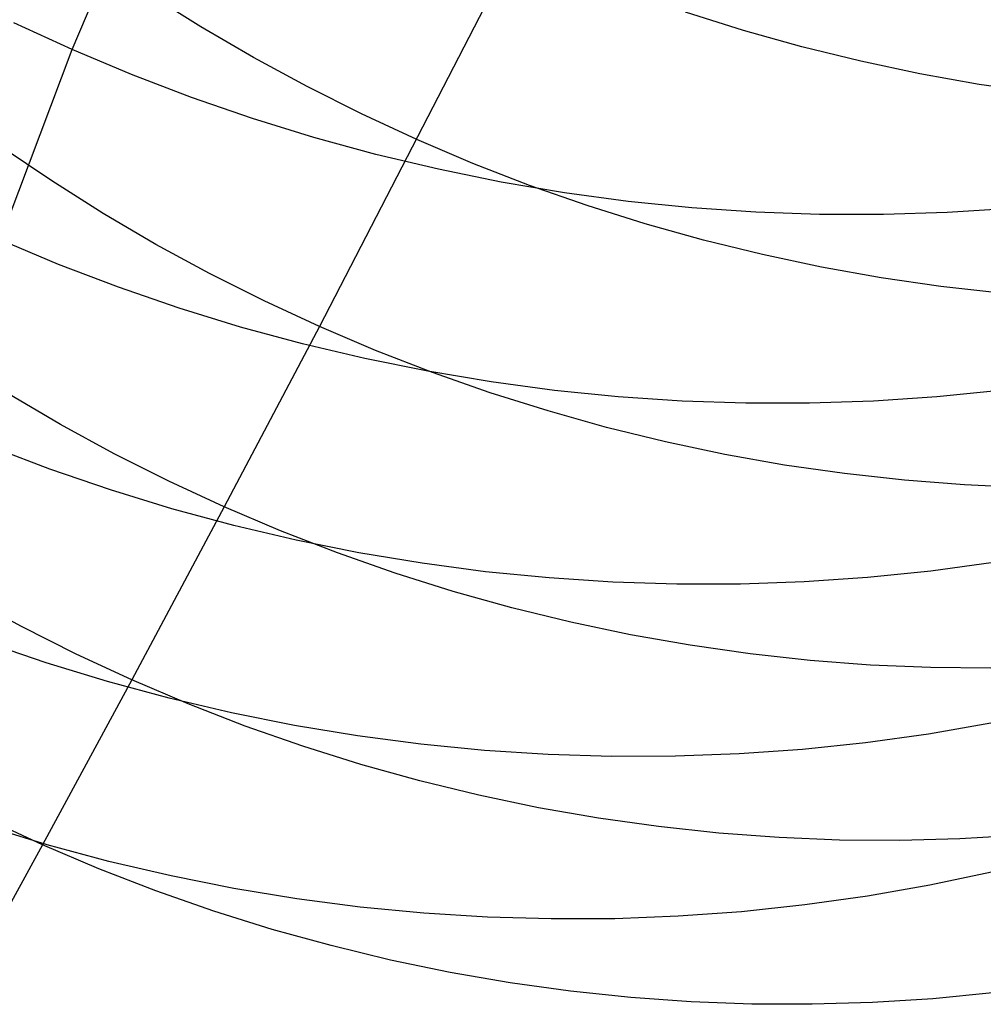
# Model space of a CAD drawing. Header units: millimetres. Extents: x 119 to 175.9, y -203.1 to -153.8.
# Tile 306 of 377: x 159.437 to 160.05, y -163.752 to -163.126. Entities that reach past the tile are written whole.
import ezdxf

# ---------------------------------------------------------------- set-up
doc = ezdxf.new("R2010")
doc.units = ezdxf.units.MM
doc.header["$MEASUREMENT"] = 0
doc.layers.add('Layer 01', color=5, linetype='Continuous', true_color=0x0000ff)

msp = doc.modelspace()

# ---------------------------------------------------------------- linework, layer by layer
at = {"layer": 'Layer 01'}
for p, q in [((159.47031, -163.14482, 42.1505), (159.68847, -162.62394, 43.73653)), ((159.75253, -163.07921, 28.13188), (159.62776, -163.3211, 28.75479)), ((159.55221, -163.13032, 28.44266), (159.51937, -163.10971, 28.44406)), ((159.89763, -163.13264, 28.13993), (159.86078, -163.12104, 28.13711)), ((159.47031, -163.14482, 42.1505), (159.43311, -163.12773, 42.14968)), ((159.5857, -163.14989, 28.4418), (159.55221, -163.13032, 28.44266)), ((159.93479, -163.14305, 28.14329), (159.89763, -163.13264, 28.13993)), ((159.33949, -163.49162, 41.0062), (159.47031, -163.14482, 42.1505)), ((159.50806, -163.16067, 42.15087), (159.47031, -163.14482, 42.1505)), ((159.97222, -163.15225, 28.14718), (159.93479, -163.14305, 28.14329)), ((159.6198, -163.16838, 28.44147), (159.5857, -163.14989, 28.4418)), ((160.00987, -163.16024, 28.1516), (159.97222, -163.15225, 28.14718)), ((159.54631, -163.17528, 42.15077), (159.50806, -163.16067, 42.15087)), ((160.04769, -163.167, 28.15654), (160.00987, -163.16024, 28.1516)), ((159.65447, -163.18578, 28.44167), (159.6198, -163.16838, 28.44147)), ((160.08564, -163.17252, 28.16199), (160.04769, -163.167, 28.15654)), ((159.58501, -163.18863, 42.15021), (159.54631, -163.17528, 42.15077)), ((159.62413, -163.2007, 42.14918), (159.58501, -163.18863, 42.15021)), ((159.68968, -163.20206, 28.44241), (159.65447, -163.18578, 28.44167)), ((159.6636, -163.21147, 42.1477), (159.62413, -163.2007, 42.14918)), ((159.45731, -163.22842, 28.75594), (159.42515, -163.20669, 28.75772)), ((159.72537, -163.2172, 28.44368), (159.68968, -163.20206, 28.44241)), ((159.70339, -163.22093, 42.14575), (159.6636, -163.21147, 42.1477)), ((159.76151, -163.23119, 28.44548), (159.72537, -163.2172, 28.44368)), ((159.74345, -163.22908, 42.14335), (159.70339, -163.22093, 42.14575)), ((159.49016, -163.24912, 28.75468), (159.45731, -163.22842, 28.75594)), ((159.78372, -163.23589, 42.14049), (159.74345, -163.22908, 42.14335)), ((159.79806, -163.24401, 28.44781), (159.76151, -163.23119, 28.44548)), ((159.82417, -163.24137, 42.13718), (159.78372, -163.23589, 42.14049)), ((159.83496, -163.25564, 28.45066), (159.79806, -163.24401, 28.44781)), ((159.86473, -163.24551, 42.13342), (159.82417, -163.24137, 42.13718)), ((159.90537, -163.24829, 42.12922), (159.86473, -163.24551, 42.13342)), ((159.52368, -163.26876, 28.75393), (159.49016, -163.24912, 28.75468)), ((159.94602, -163.24972, 42.12459), (159.90537, -163.24829, 42.12922)), ((159.98665, -163.2498, 42.11952), (159.94602, -163.24972, 42.12459)), ((160.02721, -163.24853, 42.11403), (159.98665, -163.2498, 42.11952)), ((160.06764, -163.2459, 42.10811), (160.02721, -163.24853, 42.11403)), ((159.87217, -163.26607, 28.45404), (159.83496, -163.25564, 28.45066)), ((159.46157, -163.28148, 41.76504), (159.42386, -163.26568, 41.76459)), ((159.55781, -163.28731, 28.7537), (159.52368, -163.26876, 28.75393)), ((159.90965, -163.27529, 28.45794), (159.87217, -163.26607, 28.45404)), ((159.94736, -163.28328, 28.46235), (159.90965, -163.27529, 28.45794)), ((159.49978, -163.29604, 41.76505), (159.46157, -163.28148, 41.76504)), ((159.59252, -163.30477, 28.75399), (159.55781, -163.28731, 28.7537)), ((159.98524, -163.29004, 28.46727), (159.94736, -163.28328, 28.46235)), ((160.02326, -163.29556, 28.47269), (159.98524, -163.29004, 28.46727)), ((160.06136, -163.29983, 28.47861), (160.02326, -163.29556, 28.47269)), ((159.53844, -163.30933, 41.76461), (159.49978, -163.29604, 41.76505)), ((159.62776, -163.3211, 28.75479), (159.59252, -163.30477, 28.75399)), ((159.57752, -163.32134, 41.76371), (159.53844, -163.30933, 41.76461)), ((159.62776, -163.3211, 28.75479), (159.56717, -163.43586, 29.07013)), ((159.61696, -163.33205, 41.76237), (159.57752, -163.32134, 41.76371)), ((159.6635, -163.33628, 28.75611), (159.62776, -163.3211, 28.75479)), ((159.65671, -163.34145, 41.76058), (159.61696, -163.33205, 41.76237)), ((159.69968, -163.3503, 28.75795), (159.6635, -163.33628, 28.75611)), ((159.69673, -163.34953, 41.75834), (159.65671, -163.34145, 41.76058)), ((159.73697, -163.35628, 41.75567), (159.69673, -163.34953, 41.75834)), ((159.73628, -163.36315, 28.7603), (159.69968, -163.3503, 28.75795)), ((159.77738, -163.36169, 41.75255), (159.73697, -163.35628, 41.75567)), ((159.46297, -163.38337, 29.06907), (159.42943, -163.36366, 29.06971)), ((159.77323, -163.37479, 28.76315), (159.73628, -163.36315, 28.7603)), ((159.81791, -163.36576, 41.749), (159.77738, -163.36169, 41.75255)), ((160.06091, -163.36174, 41.71882), (160.02068, -163.36579, 41.72487)), ((159.85851, -163.36847, 41.74501), (159.81791, -163.36576, 41.749)), ((159.89914, -163.36984, 41.74061), (159.85851, -163.36847, 41.74501)), ((159.93974, -163.36984, 41.73577), (159.89914, -163.36984, 41.74061)), ((159.98027, -163.36849, 41.73053), (159.93974, -163.36984, 41.73577)), ((160.02068, -163.36579, 41.72487), (159.98027, -163.36849, 41.73053)), ((159.8105, -163.38523, 28.76652), (159.77323, -163.37479, 28.76315)), ((159.49713, -163.40199, 29.06892), (159.46297, -163.38337, 29.06907)), ((159.84805, -163.39445, 28.77038), (159.8105, -163.38523, 28.76652)), ((159.88582, -163.40243, 28.77474), (159.84805, -163.39445, 28.77038)), ((159.45614, -163.41178, 41.38371), (159.41797, -163.39726, 41.38364)), ((159.53188, -163.41949, 29.06928), (159.49713, -163.40199, 29.06892)), ((159.92377, -163.40917, 28.7796), (159.88582, -163.40243, 28.77474)), ((159.49476, -163.42502, 41.38335), (159.45614, -163.41178, 41.38371)), ((159.96186, -163.41466, 28.78494), (159.92377, -163.40917, 28.7796)), ((160.00004, -163.4189, 28.79076), (159.96186, -163.41466, 28.78494)), ((159.56717, -163.43586, 29.07013), (159.53188, -163.41949, 29.06928)), ((160.03826, -163.42187, 28.79705), (160.00004, -163.4189, 28.79076)), ((159.53379, -163.43699, 41.38256), (159.49476, -163.42502, 41.38335)), ((160.07648, -163.42357, 28.80381), (160.03826, -163.42187, 28.79705)), ((159.56717, -163.43586, 29.07013), (159.50823, -163.54598, 29.38986)), ((159.57319, -163.44765, 41.38133), (159.53379, -163.43699, 41.38256)), ((159.60295, -163.45107, 29.07148), (159.56717, -163.43586, 29.07013)), ((159.6129, -163.457, 41.37967), (159.57319, -163.44765, 41.38133)), ((159.63919, -163.46512, 29.07332), (159.60295, -163.45107, 29.07148)), ((159.65288, -163.46502, 41.37758), (159.6129, -163.457, 41.37967)), ((159.67583, -163.47797, 29.07566), (159.63919, -163.46512, 29.07332)), ((159.69308, -163.47172, 41.37506), (159.65288, -163.46502, 41.37758)), ((159.73345, -163.47707, 41.37211), (159.69308, -163.47172, 41.37506)), ((159.77395, -163.48107, 41.36875), (159.73345, -163.47707, 41.37211)), ((160.01677, -163.47664, 41.33997), (159.97656, -163.48077, 41.34576)), ((160.05676, -163.47117, 41.3338), (160.01677, -163.47664, 41.33997)), ((159.71285, -163.48962, 29.07848), (159.67583, -163.47797, 29.07566)), ((159.81452, -163.48372, 41.36497), (159.77395, -163.48107, 41.36875)), ((159.93619, -163.48354, 41.35116), (159.89569, -163.48496, 41.35617)), ((159.97656, -163.48077, 41.34576), (159.93619, -163.48354, 41.35116)), ((159.75019, -163.50006, 29.08179), (159.71285, -163.48962, 29.07848)), ((159.85511, -163.48502, 41.36077), (159.81452, -163.48372, 41.36497)), ((159.89569, -163.48496, 41.35617), (159.85511, -163.48502, 41.36077)), ((159.43811, -163.51204, 29.38858), (159.40391, -163.49337, 29.38864)), ((159.7878, -163.50926, 29.08558), (159.75019, -163.50006, 29.08179)), ((159.4729, -163.52958, 29.38898), (159.43811, -163.51204, 29.38858)), ((159.82564, -163.51722, 29.08985), (159.7878, -163.50926, 29.08558)), ((159.86367, -163.52393, 29.09459), (159.82564, -163.51722, 29.08985)), ((159.45379, -163.53506, 41.00654), (159.41522, -163.52185, 41.00684)), ((159.90184, -163.52937, 29.0998), (159.86367, -163.52393, 29.09459)), ((159.50823, -163.54598, 29.38986), (159.4729, -163.52958, 29.38898)), ((159.94011, -163.53356, 29.10547), (159.90184, -163.52937, 29.0998)), ((159.97842, -163.53647, 29.11159), (159.94011, -163.53356, 29.10547)), ((159.49278, -163.54698, 41.00582), (159.45379, -163.53506, 41.00654)), ((160.01674, -163.5381, 29.11815), (159.97842, -163.53647, 29.11159)), ((160.05501, -163.53846, 29.12516), (160.01674, -163.5381, 29.11815)), ((159.50823, -163.54598, 29.38986), (159.45142, -163.65089, 29.71482)), ((159.54407, -163.56122, 29.39121), (159.50823, -163.54598, 29.38986)), ((159.53213, -163.5576, 41.00468), (159.49278, -163.54698, 41.00582)), ((159.5718, -163.56691, 41.00313), (159.53213, -163.5576, 41.00468)), ((159.58036, -163.57528, 29.39304), (159.54407, -163.56122, 29.39121)), ((159.61174, -163.57489, 41.00116), (159.5718, -163.56691, 41.00313)), ((159.61707, -163.58814, 29.39533), (159.58036, -163.57528, 29.39304)), ((159.6519, -163.58153, 40.99878), (159.61174, -163.57489, 41.00116)), ((160.055, -163.57352, 40.95326), (160.01529, -163.58041, 40.95951)), ((159.69224, -163.58683, 40.996), (159.6519, -163.58153, 40.99878)), ((160.01529, -163.58041, 40.95951), (159.97533, -163.58595, 40.9654)), ((159.65415, -163.59978, 29.39808), (159.61707, -163.58814, 29.39533)), ((159.73269, -163.59078, 40.99281), (159.69224, -163.58683, 40.996)), ((159.93515, -163.59015, 40.97093), (159.8948, -163.59299, 40.97607)), ((159.97533, -163.58595, 40.9654), (159.93515, -163.59015, 40.97093)), ((159.77323, -163.59337, 40.98921), (159.73269, -163.59078, 40.99281)), ((159.81379, -163.5946, 40.98522), (159.77323, -163.59337, 40.98921)), ((159.85433, -163.59448, 40.98084), (159.81379, -163.5946, 40.98522)), ((159.8948, -163.59299, 40.97607), (159.85433, -163.59448, 40.98084)), ((159.69156, -163.61019, 29.4013), (159.65415, -163.59978, 29.39808)), ((159.72925, -163.61937, 29.40498), (159.69156, -163.61019, 29.4013)), ((159.76717, -163.62729, 29.40911), (159.72925, -163.61937, 29.40498)), ((159.80529, -163.63395, 29.41369), (159.76717, -163.62729, 29.40911)), ((159.84355, -163.63934, 29.41872), (159.80529, -163.63395, 29.41369)), ((159.45445, -163.65088, 40.63335), (159.41551, -163.639, 40.634)), ((159.45142, -163.65089, 29.71482), (159.41604, -163.63447, 29.71394)), ((159.88191, -163.64346, 29.42418), (159.84355, -163.63934, 29.41872)), ((159.92032, -163.64629, 29.43007), (159.88191, -163.64346, 29.42418)), ((159.95873, -163.64784, 29.43639), (159.92032, -163.64629, 29.43007)), ((160.07356, -163.64478, 29.4578), (160.0354, -163.64708, 29.45026)), ((159.45142, -163.65089, 29.71482), (159.39713, -163.75014, 30.04621)), ((159.48731, -163.66615, 29.71616), (159.45142, -163.65089, 29.71482)), ((159.49376, -163.66146, 40.63231), (159.45445, -163.65088, 40.63335)), ((159.99711, -163.64811, 29.44312), (159.95873, -163.64784, 29.43639)), ((160.0354, -163.64708, 29.45026), (159.99711, -163.64811, 29.44312)), ((159.53339, -163.67073, 40.63086), (159.49376, -163.66146, 40.63231)), ((159.52367, -163.68021, 29.71793), (159.48731, -163.66615, 29.71616)), ((159.57328, -163.67866, 40.62902), (159.53339, -163.67073, 40.63086)), ((160.05556, -163.66828, 40.57742), (160.0162, -163.67658, 40.5837)), ((160.0162, -163.67658, 40.5837), (159.97652, -163.68355, 40.58963)), ((159.56044, -163.69306, 29.72015), (159.52367, -163.68021, 29.71793)), ((159.6134, -163.68525, 40.62679), (159.57328, -163.67866, 40.62902)), ((159.97652, -163.68355, 40.58963), (159.93658, -163.68917, 40.59522)), ((159.6537, -163.6905, 40.62417), (159.6134, -163.68525, 40.62679)), ((159.93658, -163.68917, 40.59522), (159.89642, -163.69344, 40.60046)), ((159.59759, -163.70469, 29.7228), (159.56044, -163.69306, 29.72015)), ((159.69412, -163.69439, 40.62116), (159.6537, -163.6905, 40.62417)), ((159.73462, -163.69693, 40.61777), (159.69412, -163.69439, 40.62116)), ((159.8561, -163.69636, 40.60534), (159.81566, -163.69791, 40.60985)), ((159.89642, -163.69344, 40.60046), (159.8561, -163.69636, 40.60534)), ((159.77515, -163.6981, 40.614), (159.73462, -163.69693, 40.61777)), ((159.81566, -163.69791, 40.60985), (159.77515, -163.6981, 40.614)), ((159.63508, -163.71507, 29.72589), (159.59759, -163.70469, 29.7228)), ((159.67285, -163.72421, 29.72942), (159.63508, -163.71507, 29.72589)), ((159.71086, -163.73209, 29.73337), (159.67285, -163.72421, 29.72942)), ((159.74907, -163.73869, 29.73774), (159.71086, -163.73209, 29.73337)), ((159.78742, -163.74401, 29.74253), (159.74907, -163.73869, 29.73774)), ((159.82588, -163.74805, 29.74773), (159.78742, -163.74401, 29.74253)), ((160.05621, -163.74509, 29.78721), (160.0181, -163.74882, 29.77969)), ((159.8644, -163.75079, 29.75334), (159.82588, -163.74805, 29.74773)), ((159.90292, -163.75224, 29.75935), (159.8644, -163.75079, 29.75334)), ((159.94142, -163.7524, 29.76575), (159.90292, -163.75224, 29.75935)), ((159.97982, -163.75126, 29.77253), (159.94142, -163.7524, 29.76575)), ((160.0181, -163.74882, 29.77969), (159.97982, -163.75126, 29.77253))]:
    msp.add_line(p, q, dxfattribs=at)

doc.saveas('drawing.dxf')
